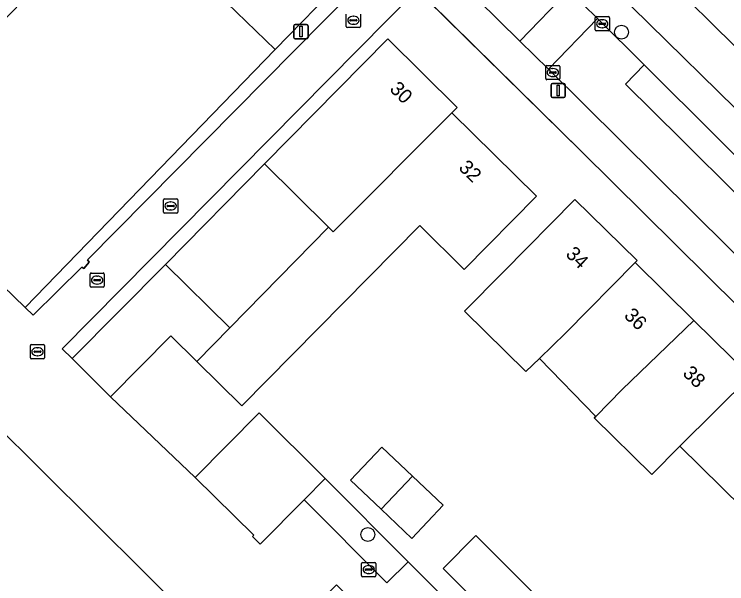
# Model space of a CAD drawing. Extents: x 161772 to 163126, y 383092 to 383917.
# Drawn here: x 162097.46 to 162147.44, y 383301.22 to 383341.19 of the extents above; entities that cross this region are included whole.
import ezdxf

# ---------------------------------------------------------------- set-up
doc = ezdxf.new("R2010")
doc.units = 0
for name, color, linetype in [('IMGEO_Boom', 7, 'Continuous'), ('IMGEO_Erf', 7, 'Continuous'), ('IMGEO_Groenvoorziening', 7, 'Continuous'), ('IMGEO_Kolk', 7, 'Continuous'), ('IMGEO_Lichtmast', 7, 'Continuous'), ('IMGEO_Muur', 7, 'Continuous'), ('IMGEO_Pand', 7, 'Continuous'), ('IMGEO_Pand_nummerreeks', 7, 'Continuous'), ('IMGEO_Parkeervlak_open', 7, 'Continuous'), ('IMGEO_Rijbaan_lokaal_open', 7, 'Continuous'), ('IMGEO_Rioolput', 7, 'Continuous'), ('IMGEO_Voetpad_gesloten', 7, 'Continuous'), ('IMGEO_Voetpad_open', 7, 'Continuous')]:
    doc.layers.add(name, color=color, linetype=linetype)

msp = doc.modelspace()

# ---------------------------------------------------------------- linework, layer by layer
at = {"layer": 'IMGEO_Boom'}
for centre in [(162140.061, 383339.938), (162122.266, 383304.673)]:
    msp.add_circle(centre, 0.489, dxfattribs=at)
at = {"layer": 'IMGEO_Erf'}
for points in [[(162111.959, 383356.495), (162111.39, 383357.056), (162088.084, 383333.272), (162088.781, 383332.589), (162104.911, 383349.231), (162115.766, 383338.708), (162120.5, 383343.607), (162122.713, 383345.897)], [(162121.251, 383342.87), (162120.5, 383343.607), (162115.766, 383338.708), (162098.225, 383320.611), (162098.776, 383320.077), (162102.187, 383323.44), (162102.34, 383323.339), (162102.713, 383323.781), (162102.606, 383323.956)], [(162119.51, 383326.245), (162115.011, 383330.687), (162108.065, 383323.626), (162112.592, 383319.189)], [(162144.149, 383310.881), (162142.183, 383308.887), (162138.15, 383312.865), (162138.247, 383312.963), (162134.301, 383317.03), (162133.351, 383316.108), (162129.054, 383320.347), (162131.763, 383323.094), (162136.795, 383328.196), (162141.151, 383323.9), (162141.014, 383323.761), (162145.128, 383319.704), (162149.108, 383315.78), (162153.432, 383311.516), (162157.453, 383307.551), (162157.592, 383307.692), (162161.96, 383303.384), (162161.266, 383302.68), (162162.151, 383301.655), (162154.827, 383295.325), (162150.221, 383299.868), (162152.733, 383302.416), (162152.561, 383302.586), (162148.538, 383306.552)], [(162125.398, 383308.767), (162127.557, 383306.724), (162125.357, 383304.399), (162123.197, 383306.442), (162121.038, 383308.485), (162123.238, 383310.81)], [(162133.743, 383300.114), (162137.702, 383296.144), (162135.682, 383294.13), (162131.74, 383298.082), (162127.54, 383302.293), (162129.848, 383304.595), (162133.741, 383300.691), (162133.453, 383300.404)]]:
    msp.add_lwpolyline(points, close=True, dxfattribs=at)
for points in [[(162135.951, 383346.477), (162178.344, 383304.872), (162178.959, 383304.304), (162181.367, 383306.033), (162181.014, 383306.463), (162176.964, 383310.44), (162172.299, 383315.02), (162167.524, 383319.71), (162162.652, 383324.493), (162157.791, 383329.267), (162153.023, 383333.949), (162148.486, 383338.404), (162151.999, 383341.963)], [(162153.705, 383344.72), (162147.985, 383338.983), (162143.228, 383343.678)], [(162125.72, 383342.934), (162100.83, 383317.698), (162101.529, 383317.021), (162108.065, 383323.626), (162115.011, 383330.687), (162123.664, 383339.476), (162128.52, 383334.645), (162128.16, 383334.283), (162134.092, 383328.422), (162129.012, 383323.283), (162125.92, 383326.354), (162113.418, 383313.706), (162110.271, 383316.822), (162108.445, 383318.63), (162104.216, 383314.348), (162110.161, 383308.679), (162114.631, 383313.211), (162119.266, 383308.601), (162125.085, 383302.767), (162127.351, 383300.496)], [(162165.867, 383303.235), (162137.261, 383331.559), (162126.409, 383342.255)]]:
    msp.add_lwpolyline(points, dxfattribs=at)
at = {"layer": 'IMGEO_Groenvoorziening'}
msp.add_lwpolyline([(162125.085, 383302.767), (162119.266, 383308.601), (162117.787, 383307.109), (162123.599, 383301.284)], close=True, dxfattribs=at)
at = {"layer": 'IMGEO_Kolk'}
for p, q in [((162120.751, 383340.341), (162120.751, 383341.193)), ((162121.239, 383341.047), (162121.264, 383341.047)), ((162121.752, 383341.193), (162121.752, 383340.341)), ((162138.207, 383340.099), (162138.207, 383340.951)), ((162138.282, 383341.025), (162139.134, 383341.025)), ((162139.208, 383340.951), (162139.208, 383340.099)), ((162121.01, 383340.761), (162121.01, 383340.773)), ((162121.448, 383340.724), (162121.05, 383340.724)), ((162121.053, 383340.81), (162121.451, 383340.81)), ((162121.262, 383340.487), (162121.237, 383340.487)), ((162121.494, 383340.773), (162121.494, 383340.761)), ((162138.466, 383340.519), (162138.466, 383340.531)), ((162138.904, 383340.482), (162138.506, 383340.482)), ((162138.509, 383340.568), (162138.907, 383340.568)), ((162138.695, 383340.805), (162138.72, 383340.805)), ((162138.95, 383340.531), (162138.95, 383340.519)), ((162121.678, 383340.267), (162120.826, 383340.267)), ((162139.134, 383340.025), (162138.282, 383340.025)), ((162138.718, 383340.245), (162138.693, 383340.245)), ((162134.739, 383336.675), (162134.739, 383337.527)), ((162134.814, 383337.601), (162135.666, 383337.601)), ((162135.74, 383337.527), (162135.74, 383336.675)), ((162134.998, 383337.095), (162134.998, 383337.107)), ((162135.436, 383337.058), (162135.038, 383337.058)), ((162135.041, 383337.144), (162135.439, 383337.144)), ((162135.227, 383337.381), (162135.252, 383337.381)), ((162135.482, 383337.107), (162135.482, 383337.095)), ((162135.666, 383336.601), (162134.814, 383336.601)), ((162135.25, 383336.821), (162135.225, 383336.821)), ((162107.927, 383327.31), (162107.927, 383328.162)), ((162108.002, 383328.236), (162108.854, 383328.236)), ((162108.415, 383328.016), (162108.44, 383328.016)), ((162108.928, 383328.162), (162108.928, 383327.31)), ((162108.186, 383327.73), (162108.186, 383327.742)), ((162108.624, 383327.693), (162108.226, 383327.693)), ((162108.229, 383327.779), (162108.627, 383327.779)), ((162108.438, 383327.456), (162108.413, 383327.456)), ((162108.67, 383327.742), (162108.67, 383327.73)), ((162108.854, 383327.236), (162108.002, 383327.236)), ((162102.773, 383322.104), (162102.773, 383322.956)), ((162102.848, 383323.03), (162103.7, 383323.03)), ((162103.774, 383322.956), (162103.774, 383322.104)), ((162103.032, 383322.524), (162103.032, 383322.536)), ((162103.47, 383322.487), (162103.072, 383322.487)), ((162103.075, 383322.573), (162103.473, 383322.573)), ((162103.261, 383322.81), (162103.286, 383322.81)), ((162103.516, 383322.536), (162103.516, 383322.524)), ((162103.7, 383322.03), (162102.848, 383322.03)), ((162103.284, 383322.25), (162103.259, 383322.25)), ((162121.824, 383301.788), (162121.824, 383302.64)), ((162121.899, 383302.714), (162122.751, 383302.714)), ((162122.312, 383302.494), (162122.337, 383302.494)), ((162122.825, 383302.64), (162122.825, 383301.788)), ((162122.083, 383302.208), (162122.083, 383302.22)), ((162122.521, 383302.171), (162122.123, 383302.171)), ((162122.126, 383302.257), (162122.524, 383302.257)), ((162122.335, 383301.934), (162122.31, 383301.934)), ((162122.567, 383302.22), (162122.567, 383302.208)), ((162122.751, 383301.714), (162121.899, 383301.714))]:
    msp.add_line(p, q, dxfattribs=at)
for points in [[(162120.751, 383340.341), (162120.751, 383341.193)], [(162121.752, 383341.193), (162121.752, 383340.341)], [(162138.207, 383340.099), (162138.207, 383340.951)], [(162138.282, 383341.025), (162139.134, 383341.025)], [(162139.208, 383340.951), (162139.208, 383340.099)], [(162121.678, 383340.267), (162120.826, 383340.267)], [(162139.134, 383340.025), (162138.282, 383340.025)], [(162134.739, 383336.675), (162134.739, 383337.527)], [(162134.814, 383337.601), (162135.666, 383337.601)], [(162135.74, 383337.527), (162135.74, 383336.675)], [(162135.666, 383336.601), (162134.814, 383336.601)], [(162107.927, 383327.31), (162107.927, 383328.162)], [(162108.002, 383328.236), (162108.854, 383328.236)], [(162108.928, 383328.162), (162108.928, 383327.31)], [(162108.854, 383327.236), (162108.002, 383327.236)], [(162102.773, 383322.104), (162102.773, 383322.956)], [(162102.848, 383323.03), (162103.7, 383323.03)], [(162103.774, 383322.956), (162103.774, 383322.104)], [(162103.7, 383322.03), (162102.848, 383322.03)], [(162121.824, 383301.788), (162121.824, 383302.64)], [(162121.899, 383302.714), (162122.751, 383302.714)], [(162122.825, 383302.64), (162122.825, 383301.788)], [(162122.751, 383301.714), (162121.899, 383301.714)]]:
    msp.add_lwpolyline(points, dxfattribs=at)
for centre, radius, start, end in [((162138.284, 383340.949), 0.0765, 91.552, 178.448), ((162138.284, 383340.949), 0.0765, 91.552, 178.448), ((162139.132, 383340.949), 0.0765, 1.552, 88.448), ((162139.132, 383340.949), 0.0765, 1.552, 88.448), ((162121.05, 383340.77), 0.0403, 85.8775, 175.7526), ((162121.047, 383340.76), 0.0366, 178.938, 274.7102), ((162121.451, 383340.767), 0.043, 264.8664, 352.4533), ((162121.455, 383340.772), 0.0386, 1.7309, 96.639), ((162138.506, 383340.528), 0.0403, 85.8775, 175.7526), ((162138.503, 383340.518), 0.0366, 178.938, 274.7102), ((162138.907, 383340.525), 0.043, 264.8664, 352.4533), ((162138.911, 383340.53), 0.0386, 1.7309, 96.639), ((162120.828, 383340.343), 0.0765, 181.552, 268.448), ((162120.828, 383340.343), 0.0765, 181.552, 268.448), ((162121.676, 383340.343), 0.0765, 271.552, 358.448), ((162121.676, 383340.343), 0.0765, 271.552, 358.448), ((162138.284, 383340.101), 0.0765, 181.552, 268.448), ((162138.284, 383340.101), 0.0765, 181.552, 268.448), ((162139.132, 383340.101), 0.0765, 271.552, 358.448), ((162139.132, 383340.101), 0.0765, 271.552, 358.448), ((162134.816, 383337.525), 0.0765, 91.552, 178.448), ((162134.816, 383337.525), 0.0765, 91.552, 178.448), ((162135.664, 383337.525), 0.0765, 1.552, 88.448), ((162135.664, 383337.525), 0.0765, 1.552, 88.448), ((162135.038, 383337.104), 0.0403, 85.8775, 175.7526), ((162135.035, 383337.094), 0.0366, 178.938, 274.7102), ((162135.439, 383337.101), 0.043, 264.8664, 352.4533), ((162135.443, 383337.106), 0.0386, 1.7309, 96.639), ((162134.816, 383336.677), 0.0765, 181.552, 268.448), ((162134.816, 383336.677), 0.0765, 181.552, 268.448), ((162135.664, 383336.677), 0.0765, 271.552, 358.448), ((162135.664, 383336.677), 0.0765, 271.552, 358.448), ((162108.004, 383328.16), 0.0765, 91.552, 178.448), ((162108.004, 383328.16), 0.0765, 91.552, 178.448), ((162108.852, 383328.16), 0.0765, 1.552, 88.448), ((162108.852, 383328.16), 0.0765, 1.552, 88.448), ((162108.226, 383327.739), 0.0403, 85.8775, 175.7526), ((162108.223, 383327.729), 0.0366, 178.938, 274.7102), ((162108.627, 383327.736), 0.043, 264.8664, 352.4533), ((162108.631, 383327.741), 0.0386, 1.7309, 96.639), ((162108.004, 383327.312), 0.0765, 181.552, 268.448), ((162108.004, 383327.312), 0.0765, 181.552, 268.448), ((162108.852, 383327.312), 0.0765, 271.552, 358.448), ((162108.852, 383327.312), 0.0765, 271.552, 358.448), ((162102.85, 383322.954), 0.0765, 91.552, 178.448), ((162102.85, 383322.954), 0.0765, 91.552, 178.448), ((162103.698, 383322.954), 0.0765, 1.552, 88.448), ((162103.698, 383322.954), 0.0765, 1.552, 88.448), ((162103.072, 383322.533), 0.0403, 85.8775, 175.7526), ((162103.069, 383322.523), 0.0366, 178.938, 274.7102), ((162103.473, 383322.53), 0.043, 264.8664, 352.4533), ((162103.477, 383322.535), 0.0386, 1.7309, 96.639), ((162102.85, 383322.106), 0.0765, 181.552, 268.448), ((162102.85, 383322.106), 0.0765, 181.552, 268.448), ((162103.698, 383322.106), 0.0765, 271.552, 358.448), ((162103.698, 383322.106), 0.0765, 271.552, 358.448), ((162121.901, 383302.638), 0.0765, 91.552, 178.448), ((162121.901, 383302.638), 0.0765, 91.552, 178.448), ((162122.749, 383302.638), 0.0765, 1.552, 88.448), ((162122.749, 383302.638), 0.0765, 1.552, 88.448), ((162122.123, 383302.217), 0.0403, 85.8775, 175.7526), ((162122.12, 383302.207), 0.0366, 178.938, 274.7102), ((162122.524, 383302.214), 0.043, 264.8664, 352.4533), ((162122.528, 383302.219), 0.0386, 1.7309, 96.639), ((162121.901, 383301.79), 0.0765, 181.552, 268.448), ((162121.901, 383301.79), 0.0765, 181.552, 268.448), ((162122.749, 383301.79), 0.0765, 271.552, 358.448), ((162122.749, 383301.79), 0.0765, 271.552, 358.448)]:
    msp.add_arc(centre, radius, start, end, dxfattribs=at)
for centre, major_axis, ratio, start_param, end_param in [((162121.238, 383340.767), (-0.387, 0.002), 0.722429, 4.712389, 7.853982), ((162121.263, 383340.767), (-0.39, 0.002), 0.717154, 1.570796, 4.712389), ((162138.694, 383340.525), (-0.387, 0.002), 0.722429, 4.712389, 7.853982), ((162138.719, 383340.525), (-0.39, 0.002), 0.717154, 1.570796, 4.712389), ((162135.226, 383337.101), (-0.387, 0.002), 0.722429, 4.712389, 7.853982), ((162135.251, 383337.101), (-0.39, 0.002), 0.717154, 1.570796, 4.712389), ((162108.414, 383327.736), (-0.387, 0.002), 0.722429, 4.712389, 7.853982), ((162108.439, 383327.736), (-0.39, 0.002), 0.717154, 1.570796, 4.712389), ((162103.26, 383322.53), (-0.387, 0.002), 0.722429, 4.712389, 7.853982), ((162103.285, 383322.53), (-0.39, 0.002), 0.717154, 1.570796, 4.712389), ((162122.311, 383302.214), (-0.387, 0.002), 0.722429, 4.712389, 7.853982), ((162122.336, 383302.214), (-0.39, 0.002), 0.717154, 1.570796, 4.712389)]:
    msp.add_ellipse(centre, major_axis=major_axis, ratio=ratio, start_param=start_param, end_param=end_param, dxfattribs=at)
at = {"layer": 'IMGEO_Lichtmast'}
for p, q in [((162117.176, 383340.471), (162117.966, 383340.471)), ((162117.966, 383340.471), (162117.176, 383340.471)), ((162117.076, 383339.571), (162117.076, 383340.371)), ((162117.076, 383340.371), (162117.076, 383339.571)), ((162118.066, 383340.371), (162118.066, 383339.571)), ((162118.066, 383339.571), (162118.066, 383340.371)), ((162117.966, 383339.471), (162117.176, 383339.471)), ((162117.176, 383339.471), (162117.966, 383339.471)), ((162135.123, 383335.438), (162135.123, 383336.238)), ((162135.123, 383336.238), (162135.123, 383335.438)), ((162135.223, 383336.338), (162136.013, 383336.338)), ((162136.013, 383336.338), (162135.223, 383336.338)), ((162136.113, 383336.238), (162136.113, 383335.438)), ((162136.113, 383335.438), (162136.113, 383336.238)), ((162136.013, 383335.338), (162135.223, 383335.338)), ((162135.223, 383335.338), (162136.013, 383335.338))]:
    msp.add_line(p, q, dxfattribs=at)
for points in [[(162117.496, 383340.346), (162117.646, 383340.346), (162117.646, 383339.596), (162117.496, 383339.596), (162117.496, 383340.346)], [(162135.543, 383336.213), (162135.693, 383336.213), (162135.693, 383335.463), (162135.543, 383335.463), (162135.543, 383336.213)]]:
    msp.add_lwpolyline(points, dxfattribs=at)
for centre, start, end in [((162117.176, 383340.371), 90, 180), ((162117.176, 383340.371), 90, 180), ((162117.966, 383340.371), 0, 90), ((162117.966, 383340.371), 360, 90), ((162117.176, 383339.571), 180, 270), ((162117.176, 383339.571), 180, 270), ((162117.966, 383339.571), 270, 0), ((162117.966, 383339.571), 270, 0), ((162135.223, 383336.238), 90, 180), ((162135.223, 383336.238), 90, 180), ((162136.013, 383336.238), 0, 90), ((162136.013, 383336.238), 360, 90), ((162135.223, 383335.438), 180, 270), ((162135.223, 383335.438), 180, 270), ((162136.013, 383335.438), 270, 0), ((162136.013, 383335.438), 270, 0)]:
    msp.add_arc(centre, 0.1, start, end, dxfattribs=at)
at = {"layer": 'IMGEO_Muur'}
msp.add_lwpolyline([(162097.704, 383370.546), (162137.261, 383331.559)], dxfattribs=at)
at = {"layer": 'IMGEO_Pand'}
for points in [[(162153.705, 383344.72), (162150.967, 383347.42), (162152.602, 383349.077), (162152.307, 383349.369), (162154.503, 383351.593), (162152.746, 383353.327), (162152.484, 383353.061), (162148.916, 383349.444), (162143.228, 383343.678), (162147.985, 383338.983)], [(162115.766, 383338.708), (162104.911, 383349.231), (162088.781, 383332.589), (162088.594, 383329.946), (162098.225, 383320.611)], [(162128.16, 383334.283), (162128.52, 383334.645), (162123.664, 383339.476), (162115.011, 383330.687), (162119.51, 383326.245), (162119.841, 383325.918)], [(162128.16, 383334.283), (162119.841, 383325.918), (162119.51, 383326.245), (162112.592, 383319.189), (162110.271, 383316.822), (162113.418, 383313.706), (162125.92, 383326.354), (162129.012, 383323.283), (162134.092, 383328.422)], [(162141.014, 383323.761), (162141.151, 383323.9), (162136.795, 383328.196), (162131.763, 383323.094), (162129.054, 383320.347), (162133.351, 383316.108), (162134.301, 383317.03), (162136.121, 383318.796)], [(162108.065, 383323.626), (162101.529, 383317.021), (162104.216, 383314.348), (162108.445, 383318.63), (162110.271, 383316.822), (162112.592, 383319.189)], [(162145.128, 383319.704), (162141.014, 383323.761), (162136.121, 383318.796), (162134.301, 383317.03), (162138.247, 383312.963), (162140.115, 383314.858)], [(162149.108, 383315.78), (162145.128, 383319.704), (162140.115, 383314.858), (162138.247, 383312.963), (162138.15, 383312.865), (162142.183, 383308.887), (162144.149, 383310.881)], [(162149.108, 383315.78), (162144.149, 383310.881), (162148.538, 383306.552), (162153.432, 383311.516)], [(162114.631, 383313.211), (162110.161, 383308.679), (162114.271, 383304.622), (162114.18, 383304.529), (162114.711, 383304.006), (162117.787, 383307.109), (162119.266, 383308.601)], [(162095.853, 383312.658), (162084.572, 383301.309), (162102.479, 383283.524), (162104.257, 383285.332), (162113.782, 383294.862)], [(162123.197, 383306.442), (162125.398, 383308.767), (162123.238, 383310.81), (162121.038, 383308.485)], [(162123.197, 383306.442), (162125.357, 383304.399), (162127.557, 383306.724), (162125.398, 383308.767)], [(162131.74, 383298.082), (162133.743, 383300.114), (162133.453, 383300.404), (162133.741, 383300.691), (162129.848, 383304.595), (162127.54, 383302.293)]]:
    msp.add_lwpolyline(points, close=True, dxfattribs=at)
at = {"layer": 'IMGEO_Parkeervlak_open'}
msp.add_lwpolyline([(162141.652, 383337.638), (162140.343, 383336.295), (162144.302, 383332.387), (162148.194, 383328.491), (162152.103, 383324.636), (162156.032, 383320.762), (162159.874, 383316.925), (162163.802, 383313.028), (162167.72, 383309.141), (162171.682, 383305.21), (162172.909, 383306.499)], close=True, dxfattribs=at)
at = {"layer": 'IMGEO_Rijbaan_lokaal_open'}
for points in [[(162113.883, 383365.041), (162113.291, 383365.624), (162110.629, 383368.281), (162110.071, 383368.838), (162108.811, 383367.609), (162104.631, 383371.776), (162100.437, 383375.92), (162101.712, 383377.18), (162099.967, 383378.922), (162096.455, 383375.445), (162109.45, 383362.479), (162112.624, 383359.312), (162115.151, 383356.822), (162132.931, 383339.305), (162136.369, 383342.88), (162133.817, 383345.395), (162132.508, 383344.092), (162128.539, 383348.024), (162124.561, 383351.962), (162120.598, 383355.895), (162116.615, 383359.848), (162112.638, 383363.811)], [(162138.385, 383340.892), (162136.369, 383342.88), (162132.931, 383339.305), (162134.929, 383337.336)], [(162084.008, 383300.741), (162084.572, 383301.309), (162095.853, 383312.658), (162113.782, 383294.862), (162120.066, 383301.15), (162143.205, 383278.051), (162125.621, 383260.44), (162124.973, 383259.78)]]:
    msp.add_lwpolyline(points, close=True, dxfattribs=at)
for points in [[(162121.251, 383342.87), (162102.606, 383323.956), (162102.713, 383323.781), (162102.34, 383323.339), (162102.187, 383323.44), (162098.776, 383320.077), (162098.225, 383320.611), (162088.594, 383329.946), (162088.781, 383332.589), (162088.084, 383333.272), (162111.39, 383357.056)], [(162127.351, 383300.496), (162125.085, 383302.767), (162123.599, 383301.284), (162117.787, 383307.109), (162114.711, 383304.006), (162114.18, 383304.529), (162114.271, 383304.622), (162110.161, 383308.679), (162104.216, 383314.348), (162101.529, 383317.021), (162100.83, 383317.698), (162125.72, 383342.934)], [(162156.032, 383320.762), (162152.103, 383324.636), (162148.194, 383328.491), (162144.302, 383332.387), (162140.343, 383336.295), (162141.652, 383337.638), (162138.385, 383340.892), (162134.929, 383337.336), (162167.826, 383304.754), (162174.803, 383297.79), (162174.116, 383297.031), (162172.66, 383298.532), (162171.692, 383297.467), (162173.706, 383295.473), (162173.647, 383293.553), (162180.472, 383298.312)]]:
    msp.add_lwpolyline(points, dxfattribs=at)
at = {"layer": 'IMGEO_Rioolput'}
for p, q in [((162098.586, 383317.079), (162098.586, 383317.931)), ((162098.661, 383318.005), (162099.513, 383318.005)), ((162099.587, 383317.931), (162099.587, 383317.079)), ((162098.845, 383317.499), (162098.845, 383317.511)), ((162099.283, 383317.462), (162098.885, 383317.462)), ((162098.888, 383317.548), (162099.286, 383317.548)), ((162099.074, 383317.785), (162099.099, 383317.785)), ((162099.329, 383317.511), (162099.329, 383317.499)), ((162099.513, 383317.005), (162098.661, 383317.005)), ((162099.097, 383317.225), (162099.072, 383317.225))]:
    msp.add_line(p, q, dxfattribs=at)
for points in [[(162098.586, 383317.079), (162098.586, 383317.931)], [(162098.661, 383318.005), (162099.513, 383318.005)], [(162099.587, 383317.931), (162099.587, 383317.079)], [(162099.513, 383317.005), (162098.661, 383317.005)]]:
    msp.add_lwpolyline(points, dxfattribs=at)
for centre, radius, start, end in [((162098.663, 383317.929), 0.0765, 91.552, 178.448), ((162098.663, 383317.929), 0.0765, 91.552, 178.448), ((162099.511, 383317.929), 0.0765, 1.552, 88.448), ((162099.511, 383317.929), 0.0765, 1.552, 88.448), ((162098.885, 383317.508), 0.0403, 85.8775, 175.7526), ((162098.882, 383317.498), 0.0366, 178.938, 274.7102), ((162099.286, 383317.505), 0.043, 264.8664, 352.4533), ((162099.29, 383317.51), 0.0386, 1.7309, 96.639), ((162098.663, 383317.081), 0.0765, 181.552, 268.448), ((162098.663, 383317.081), 0.0765, 181.552, 268.448), ((162099.511, 383317.081), 0.0765, 271.552, 358.448), ((162099.511, 383317.081), 0.0765, 271.552, 358.448)]:
    msp.add_arc(centre, radius, start, end, dxfattribs=at)
for centre, major_axis, ratio, start_param, end_param in [((162099.073, 383317.505), (-0.387, 0.002), 0.722429, 4.712389, 7.853982), ((162099.098, 383317.505), (-0.39, 0.002), 0.717154, 1.570796, 4.712389)]:
    msp.add_ellipse(centre, major_axis=major_axis, ratio=ratio, start_param=start_param, end_param=end_param, dxfattribs=at)
at = {"layer": 'IMGEO_Voetpad_gesloten'}
for points in [[(162174.427, 383302.411), (162178.959, 383304.304), (162178.344, 383304.872), (162135.951, 383346.477), (162134.703, 383347.703), (162126.162, 383356.085), (162125.116, 383357.112), (162119.667, 383362.459), (162085.851, 383396.183)], [(162136.369, 383342.88), (162138.385, 383340.892), (162141.652, 383337.638), (162172.909, 383306.499), (162173.642, 383305.769)]]:
    msp.add_lwpolyline(points, dxfattribs=at)
at = {"layer": 'IMGEO_Voetpad_open'}
msp.add_lwpolyline([(162072.786, 383396.741), (162072.344, 383396.599), (162072.61, 383396.242), (162075.222, 383392.703), (162097.704, 383370.546), (162108.772, 383359.637), (162109.459, 383358.96), (162111.39, 383357.056), (162111.959, 383356.495), (162122.713, 383345.897), (162124.844, 383343.797), (162125.72, 383342.934), (162126.409, 383342.255), (162137.261, 383331.559), (162165.867, 383303.235), (162166.082, 383303.022), (162167.826, 383304.754), (162134.929, 383337.336), (162132.931, 383339.305), (162115.151, 383356.822)], dxfattribs=at)

# ---------------------------------------------------------------- texts
at = {"layer": 'IMGEO_Pand_nummerreeks'}
for s, rotation, p in [('30', 315.1489, (162123.735, 383335.879)), ('32', 315.3437, (162128.575, 383330.359)), ('34', 315.3952, (162136.082, 383324.292)), ('36', 315.401, (162140.178, 383319.979)), ('38', 315.401, (162144.289, 383315.924))]:
    msp.add_text(s, height=1, rotation=rotation, dxfattribs=at).set_placement(p)

doc.saveas('drawing.dxf')
